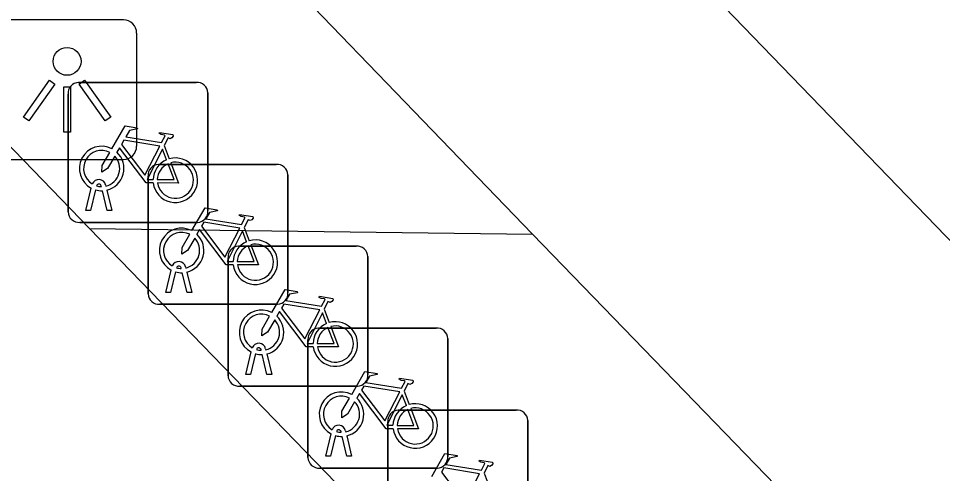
# Model space of a CAD drawing. Extents: x 161087 to 161922, y 382574 to 383873.
# Drawn here: x 161238.33 to 161244.93, y 383151.52 to 383154.77 of the extents above; entities that cross this region are included whole.
import ezdxf

# ---------------------------------------------------------------- set-up
doc = ezdxf.new("R2010")
doc.units = 0
for name, color, linetype in [('IMGEO_Berm_open', 7, 'Continuous'), ('IMGEO_Fietsenrek', 7, 'Continuous'), ('IMGEO_Fietspad_gesloten', 7, 'Continuous'), ('IMGEO_Lichtpunt', 7, 'Continuous'), ('IMGEO_Voetgangersgebied_open', 7, 'Continuous')]:
    doc.layers.add(name, color=color, linetype=linetype)

msp = doc.modelspace()

# ---------------------------------------------------------------- linework, layer by layer
at = {"layer": 'IMGEO_Berm_open'}
msp.add_lwpolyline([(161238.837, 383153.269), (161246.469, 383145.394), (161245.035, 383144.043)], dxfattribs=at)
at = {"layer": 'IMGEO_Fietsenrek'}
for p, q in [((161238.7579, 383154.3125), (161239.5988, 383154.3125)), ((161239.5988, 383154.3125), (161238.7579, 383154.3125)), ((161238.6835, 383153.3879), (161238.6835, 383154.2288)), ((161238.6835, 383154.2288), (161238.6835, 383153.3879)), ((161239.6825, 383154.2381), (161239.6825, 383153.3972)), ((161239.6825, 383153.3972), (161239.6825, 383154.2381)), ((161239.3702, 383153.8622), (161239.4065, 383153.767)), ((161239.3289, 383153.7275), (161240.1698, 383153.7275)), ((161240.1698, 383153.7275), (161239.3289, 383153.7275)), ((161239.2545, 383152.8029), (161239.2545, 383153.6438)), ((161239.2545, 383153.6438), (161239.2545, 383152.8029)), ((161240.2535, 383153.6531), (161240.2535, 383152.8122)), ((161240.2535, 383152.8122), (161240.2535, 383153.6531)), ((161238.9209, 383153.5689), (161238.9199, 383153.5732)), ((161238.9516, 383153.5804), (161238.9534, 383153.5725)), ((161238.8105, 383153.3973), (161238.8488, 383153.5573)), ((161238.8792, 383153.5451), (161238.8439, 383153.3973)), ((161238.962, 383153.3973), (161238.9281, 383153.539)), ((161238.9604, 383153.5433), (161238.9954, 383153.3973)), ((161238.8439, 383153.3973), (161238.8105, 383153.3973)), ((161238.9954, 383153.3973), (161238.962, 383153.3973)), ((161239.6081, 383153.3135), (161238.7672, 383153.3135)), ((161238.7672, 383153.3135), (161239.6081, 383153.3135)), ((161239.9412, 383153.2772), (161239.9775, 383153.182)), ((161239.8999, 383153.1435), (161240.7408, 383153.1435)), ((161240.7408, 383153.1435), (161239.8999, 383153.1435)), ((161239.8255, 383152.2189), (161239.8255, 383153.0598)), ((161239.8255, 383153.0598), (161239.8255, 383152.2189)), ((161240.8245, 383153.0691), (161240.8245, 383152.2282)), ((161240.8245, 383152.2282), (161240.8245, 383153.0691)), ((161239.3815, 383152.8123), (161239.4198, 383152.9723)), ((161239.4919, 383152.9839), (161239.4909, 383152.9882)), ((161239.5226, 383152.9954), (161239.5244, 383152.9875)), ((161239.4502, 383152.9601), (161239.4149, 383152.8123)), ((161239.533, 383152.8123), (161239.4991, 383152.954)), ((161239.5314, 383152.9583), (161239.5664, 383152.8123)), ((161239.4149, 383152.8123), (161239.3815, 383152.8123)), ((161239.5664, 383152.8123), (161239.533, 383152.8123)), ((161240.1791, 383152.7285), (161239.3382, 383152.7285)), ((161239.3382, 383152.7285), (161240.1791, 383152.7285)), ((161240.5122, 383152.6932), (161240.5485, 383152.598)), ((161240.4709, 383152.5585), (161241.3118, 383152.5585)), ((161241.3118, 383152.5585), (161240.4709, 383152.5585)), ((161240.3965, 383151.6339), (161240.3965, 383152.4748)), ((161240.3965, 383152.4748), (161240.3965, 383151.6339)), ((161241.3955, 383152.4841), (161241.3955, 383151.6432)), ((161241.3955, 383151.6432), (161241.3955, 383152.4841)), ((161239.9525, 383152.2283), (161239.9908, 383152.3883)), ((161240.0212, 383152.3761), (161239.9859, 383152.2283)), ((161240.0629, 383152.3999), (161240.0619, 383152.4042)), ((161240.0936, 383152.4114), (161240.0954, 383152.4035)), ((161240.1024, 383152.3743), (161240.1374, 383152.2283)), ((161240.104, 383152.2283), (161240.0701, 383152.37)), ((161239.9859, 383152.2283), (161239.9525, 383152.2283)), ((161240.1374, 383152.2283), (161240.104, 383152.2283)), ((161240.7501, 383152.1445), (161239.9092, 383152.1445)), ((161239.9092, 383152.1445), (161240.7501, 383152.1445)), ((161241.0832, 383152.1082), (161241.1195, 383152.013)), ((161241.0419, 383151.9735), (161241.8828, 383151.9735)), ((161241.8828, 383151.9735), (161241.0419, 383151.9735)), ((161240.9675, 383151.0489), (161240.9675, 383151.8898)), ((161240.9675, 383151.8898), (161240.9675, 383151.0489)), ((161241.9665, 383151.8991), (161241.9665, 383151.0582)), ((161241.9665, 383151.0582), (161241.9665, 383151.8991)), ((161240.5235, 383151.6433), (161240.5618, 383151.8033)), ((161240.5922, 383151.7911), (161240.5569, 383151.6433)), ((161240.6339, 383151.8149), (161240.6329, 383151.8192)), ((161240.675, 383151.6433), (161240.6411, 383151.785)), ((161240.6646, 383151.8264), (161240.6664, 383151.8185)), ((161240.6734, 383151.7893), (161240.7084, 383151.6433)), ((161240.5569, 383151.6433), (161240.5235, 383151.6433)), ((161240.7084, 383151.6433), (161240.675, 383151.6433)), ((161241.3211, 383151.5595), (161240.4802, 383151.5595)), ((161240.4802, 383151.5595), (161241.3211, 383151.5595)), ((161241.6542, 383151.5232), (161241.6905, 383151.428))]:
    msp.add_line(p, q, dxfattribs=at)
for points in [[(161238.9961, 383153.8392), (161239.0908, 383154.0027), (161239.177, 383153.9889), (161239.1787, 383153.9802), (161239.1226, 383153.9693), (161239.0964, 383153.924), (161239.3516, 383153.8832)], [(161239.3387, 383153.858), (161239.0819, 383153.899), (161239.0652, 383153.8702), (161239.2322, 383153.6499), (161239.3387, 383153.858)], [(161239.3516, 383153.8832), (161239.3766, 383153.932), (161239.3715, 383153.936), (161239.3483, 383153.9397), (161239.3356, 383153.9472), (161239.3346, 383153.9503), (161239.3368, 383153.9549), (161239.4316, 383153.9398), (161239.4339, 383153.9295), (161239.4245, 383153.9171), (161239.4121, 383153.9107), (161239.3976, 383153.9169), (161239.3702, 383153.8622)], [(161239.2918, 383153.5945), (161239.2421, 383153.5946), (161239.0514, 383153.8463), (161239.0324, 383153.8135)], [(161239.3867, 383153.76), (161239.3574, 383153.8368), (161239.248, 383153.6187), (161239.2907, 383153.6186)], [(161239.0168, 383153.7867), (161238.9652, 383153.6975), (161238.9253, 383153.6715), (161238.9265, 383153.719), (161238.981, 383153.8132)], [(161239.3207, 383153.6185), (161239.4406, 383153.6183), (161239.3974, 383153.7319)], [(161239.4172, 383153.7388), (161239.4722, 383153.5942), (161239.3221, 383153.5945)], [(161239.5671, 383153.2542), (161239.6618, 383153.4177), (161239.748, 383153.4039), (161239.7497, 383153.3952), (161239.6936, 383153.3843), (161239.6674, 383153.339), (161239.9226, 383153.2982)], [(161239.9226, 383153.2982), (161239.9476, 383153.347), (161239.9425, 383153.351), (161239.9193, 383153.3547), (161239.9066, 383153.3622), (161239.9056, 383153.3653), (161239.9078, 383153.3699), (161240.0026, 383153.3548), (161240.0049, 383153.3445), (161239.9955, 383153.3321), (161239.9831, 383153.3257), (161239.9686, 383153.3319), (161239.9412, 383153.2772)], [(161239.9097, 383153.273), (161239.6529, 383153.314), (161239.6362, 383153.2852), (161239.8032, 383153.0649), (161239.9097, 383153.273)], [(161239.8628, 383153.0095), (161239.8131, 383153.0096), (161239.6224, 383153.2613), (161239.6034, 383153.2285)], [(161239.9577, 383153.175), (161239.9284, 383153.2518), (161239.819, 383153.0337), (161239.8617, 383153.0336)], [(161239.5878, 383153.2017), (161239.5362, 383153.1125), (161239.4963, 383153.0865), (161239.4975, 383153.134), (161239.552, 383153.2282)], [(161239.8917, 383153.0335), (161240.0116, 383153.0333), (161239.9684, 383153.1469)], [(161239.9882, 383153.1538), (161240.0432, 383153.0092), (161239.8931, 383153.0095)], [(161240.1381, 383152.6702), (161240.2328, 383152.8337), (161240.319, 383152.8199), (161240.3207, 383152.8112), (161240.2646, 383152.8003), (161240.2384, 383152.755), (161240.4936, 383152.7142)], [(161240.4936, 383152.7142), (161240.5186, 383152.763), (161240.5135, 383152.767), (161240.4903, 383152.7707), (161240.4776, 383152.7782), (161240.4766, 383152.7813), (161240.4788, 383152.7859), (161240.5736, 383152.7708), (161240.5759, 383152.7605), (161240.5665, 383152.7481), (161240.5541, 383152.7417), (161240.5396, 383152.7479), (161240.5122, 383152.6932)], [(161240.4807, 383152.689), (161240.2239, 383152.73), (161240.2072, 383152.7012), (161240.3742, 383152.4809), (161240.4807, 383152.689)], [(161240.1588, 383152.6177), (161240.1072, 383152.5285), (161240.0673, 383152.5025), (161240.0685, 383152.55), (161240.123, 383152.6442)], [(161240.4338, 383152.4255), (161240.3841, 383152.4256), (161240.1934, 383152.6773), (161240.1744, 383152.6445)], [(161240.5287, 383152.591), (161240.4994, 383152.6678), (161240.39, 383152.4497), (161240.4327, 383152.4496)], [(161240.4627, 383152.4495), (161240.5826, 383152.4493), (161240.5394, 383152.5629)], [(161240.5592, 383152.5698), (161240.6142, 383152.4252), (161240.4641, 383152.4255)], [(161240.7091, 383152.0852), (161240.8038, 383152.2487), (161240.89, 383152.2349), (161240.8917, 383152.2262), (161240.8356, 383152.2153), (161240.8094, 383152.17), (161241.0646, 383152.1292)], [(161241.0646, 383152.1292), (161241.0896, 383152.178), (161241.0845, 383152.182), (161241.0613, 383152.1857), (161241.0486, 383152.1932), (161241.0476, 383152.1963), (161241.0498, 383152.2009), (161241.1446, 383152.1858), (161241.1469, 383152.1755), (161241.1375, 383152.1631), (161241.1251, 383152.1567), (161241.1106, 383152.1629), (161241.0832, 383152.1082)], [(161241.0517, 383152.104), (161240.7949, 383152.145), (161240.7782, 383152.1162), (161240.9452, 383151.8959), (161241.0517, 383152.104)], [(161240.7298, 383152.0327), (161240.6782, 383151.9435), (161240.6383, 383151.9175), (161240.6395, 383151.965), (161240.694, 383152.0592)], [(161241.0048, 383151.8405), (161240.9551, 383151.8406), (161240.7644, 383152.0923), (161240.7454, 383152.0595)], [(161241.0997, 383152.006), (161241.0704, 383152.0828), (161240.961, 383151.8647), (161241.0037, 383151.8646)], [(161241.1302, 383151.9848), (161241.1852, 383151.8402), (161241.0351, 383151.8405)], [(161241.0337, 383151.8645), (161241.1536, 383151.8643), (161241.1104, 383151.9779)], [(161241.2801, 383151.5002), (161241.3748, 383151.6637), (161241.461, 383151.6499), (161241.4627, 383151.6412), (161241.4066, 383151.6303), (161241.3804, 383151.585), (161241.6356, 383151.5442)], [(161241.6356, 383151.5442), (161241.6606, 383151.593), (161241.6555, 383151.597), (161241.6323, 383151.6007), (161241.6196, 383151.6082), (161241.6186, 383151.6113), (161241.6208, 383151.6159), (161241.7156, 383151.6008), (161241.7179, 383151.5905), (161241.7085, 383151.5781), (161241.6961, 383151.5717), (161241.6816, 383151.5779), (161241.6542, 383151.5232)], [(161241.6227, 383151.519), (161241.3659, 383151.56), (161241.3492, 383151.5312), (161241.5162, 383151.3109), (161241.6227, 383151.519)]]:
    msp.add_lwpolyline(points, dxfattribs=at)
for centre, radius, start, end in [((161238.7612, 383154.2346), 0.0779, 92.4484, 184.28452), ((161238.7612, 383154.2346), 0.0779, 92.4484, 184.28452), ((161239.6046, 383154.2348), 0.0779, 2.4484, 94.28452), ((161239.6046, 383154.2348), 0.0779, 2.4484, 94.28452), ((161238.9231, 383153.6979), 0.159, 62.67661, 242.13685), ((161238.9231, 383153.6979), 0.129, 63.31916, 238.90302), ((161238.9231, 383153.6979), 0.129, 283.60429, 43.43025), ((161238.9231, 383153.6979), 0.159, 283.5766, 46.60424), ((161239.4497, 383153.6139), 0.159, 187.0065, 105.77075), ((161239.3322, 383153.6496), 0.0779, 92.4484, 184.28452), ((161239.3322, 383153.6496), 0.0779, 92.4484, 184.28452), ((161239.4497, 383153.6139), 0.159, 113.3408, 178.32165), ((161239.4497, 383153.6139), 0.129, 113.92302, 177.95563), ((161239.4497, 383153.6139), 0.129, 188.67146, 104.58832), ((161240.1756, 383153.6498), 0.0779, 2.4484, 94.28452), ((161240.1756, 383153.6498), 0.0779, 2.4484, 94.28452), ((161238.9029, 383153.5693), 0.0499, 12.8025, 158.69338), ((161238.9029, 383153.5693), 0.0174, 12.8025, 163.45023), ((161238.9231, 383153.6979), 0.129, 253.41502, 269.02044), ((161238.9231, 383153.6979), 0.159, 253.99666, 271.78671), ((161238.7614, 383153.3912), 0.0779, 182.4484, 274.28452), ((161238.7614, 383153.3912), 0.0779, 182.4484, 274.28452), ((161239.6048, 383153.3914), 0.0779, 272.4484, 4.28452), ((161239.6048, 383153.3914), 0.0779, 272.4484, 4.28452), ((161239.4941, 383153.1129), 0.159, 62.67661, 242.13685), ((161239.4941, 383153.1129), 0.129, 63.31916, 238.90302), ((161239.4941, 383153.1129), 0.129, 283.60429, 43.43025), ((161239.4941, 383153.1129), 0.159, 283.5766, 46.60424), ((161240.0207, 383153.0289), 0.159, 113.3408, 178.32165), ((161240.0207, 383153.0289), 0.159, 187.0065, 105.77075), ((161239.9032, 383153.0656), 0.0779, 92.4484, 184.28452), ((161239.9032, 383153.0656), 0.0779, 92.4484, 184.28452), ((161240.0207, 383153.0289), 0.129, 113.92302, 177.95563), ((161240.0207, 383153.0289), 0.129, 188.67146, 104.58832), ((161240.7466, 383153.0658), 0.0779, 2.4484, 94.28452), ((161240.7466, 383153.0658), 0.0779, 2.4484, 94.28452), ((161239.4739, 383152.9843), 0.0499, 12.8025, 158.69338), ((161239.4739, 383152.9843), 0.0174, 12.8025, 163.45023), ((161239.4941, 383153.1129), 0.129, 253.41502, 269.02044), ((161239.4941, 383153.1129), 0.159, 253.99666, 271.78671), ((161239.3324, 383152.8062), 0.0779, 182.4484, 274.28452), ((161239.3324, 383152.8062), 0.0779, 182.4484, 274.28452), ((161240.1758, 383152.8064), 0.0779, 272.4484, 4.28452), ((161240.1758, 383152.8064), 0.0779, 272.4484, 4.28452), ((161240.0651, 383152.5289), 0.159, 62.67661, 242.13685), ((161240.0651, 383152.5289), 0.129, 63.31916, 238.90302), ((161240.0651, 383152.5289), 0.159, 283.5766, 46.60424), ((161240.0651, 383152.5289), 0.129, 283.60429, 43.43025), ((161240.5917, 383152.4449), 0.159, 113.3408, 178.32165), ((161240.5917, 383152.4449), 0.159, 187.0065, 105.77075), ((161240.5917, 383152.4449), 0.129, 188.67146, 104.58832), ((161240.4742, 383152.4806), 0.0779, 92.4484, 184.28452), ((161240.4742, 383152.4806), 0.0779, 92.4484, 184.28452), ((161240.5917, 383152.4449), 0.129, 113.92302, 177.95563), ((161241.3176, 383152.4808), 0.0779, 2.4484, 94.28452), ((161241.3176, 383152.4808), 0.0779, 2.4484, 94.28452), ((161240.0449, 383152.4003), 0.0499, 12.8025, 158.69338), ((161240.0651, 383152.5289), 0.159, 253.99666, 271.78671), ((161240.0449, 383152.4003), 0.0174, 12.8025, 163.45023), ((161240.0651, 383152.5289), 0.129, 253.41502, 269.02044), ((161239.9034, 383152.2222), 0.0779, 182.4484, 274.28452), ((161239.9034, 383152.2222), 0.0779, 182.4484, 274.28452), ((161240.7468, 383152.2224), 0.0779, 272.4484, 4.28452), ((161240.7468, 383152.2224), 0.0779, 272.4484, 4.28452), ((161240.6361, 383151.9439), 0.159, 62.67661, 242.13685), ((161240.6361, 383151.9439), 0.129, 63.31916, 238.90302), ((161240.6361, 383151.9439), 0.159, 283.5766, 46.60424), ((161240.6361, 383151.9439), 0.129, 283.60429, 43.43025), ((161241.1627, 383151.8599), 0.159, 113.3408, 178.32165), ((161241.1627, 383151.8599), 0.159, 187.0065, 105.77075), ((161241.1627, 383151.8599), 0.129, 188.67146, 104.58832), ((161241.0452, 383151.8956), 0.0779, 92.4484, 184.28452), ((161241.0452, 383151.8956), 0.0779, 92.4484, 184.28452), ((161241.1627, 383151.8599), 0.129, 113.92302, 177.95563), ((161241.8886, 383151.8958), 0.0779, 2.4484, 94.28452), ((161241.8886, 383151.8958), 0.0779, 2.4484, 94.28452), ((161240.6159, 383151.8153), 0.0499, 12.8025, 158.69338), ((161240.6361, 383151.9439), 0.159, 253.99666, 271.78671), ((161240.6159, 383151.8153), 0.0174, 12.8025, 163.45023), ((161240.6361, 383151.9439), 0.129, 253.41502, 269.02044), ((161240.4744, 383151.6372), 0.0779, 182.4484, 274.28452), ((161240.4744, 383151.6372), 0.0779, 182.4484, 274.28452), ((161241.3178, 383151.6374), 0.0779, 272.4484, 4.28452), ((161241.3178, 383151.6374), 0.0779, 272.4484, 4.28452)]:
    msp.add_arc(centre, radius, start, end, dxfattribs=at)
at = {"layer": 'IMGEO_Fietspad_gesloten'}
for points in [[(161245.087, 383153.075), (161241.034, 383157.27), (161239.46, 383155.862), (161242.001, 383153.229)], [(161242.001, 383153.229), (161247.064, 383148.001), (161252.834, 383141.869)]]:
    msp.add_lwpolyline(points, dxfattribs=at)
at = {"layer": 'IMGEO_Lichtpunt'}
for p, q in [((161239.0786, 383154.7591), (161238.2715, 383154.7591)), ((161239.0786, 383154.7591), (161238.2715, 383154.7591)), ((161239.1733, 383153.8573), (161239.1733, 383154.6645)), ((161239.1733, 383153.8573), (161239.1733, 383154.6645)), ((161238.2715, 383153.7627), (161239.0786, 383153.7627)), ((161238.2715, 383153.7627), (161239.0786, 383153.7627))]:
    msp.add_line(p, q, dxfattribs=at)
for points in [[(161238.5512, 383154.3278), (161238.5897, 383154.3003), (161238.4024, 383154.0379), (161238.3639, 383154.0654), (161238.5512, 383154.3278)], [(161238.7626, 383154.3001), (161238.8012, 383154.3275), (161238.9879, 383154.0646), (161238.9493, 383154.0372), (161238.7626, 383154.3001)], [(161238.6527, 383154.2801), (161238.7, 383154.2801), (161238.7, 383153.9577), (161238.6527, 383153.9577), (161238.6527, 383154.2801)]]:
    msp.add_lwpolyline(points, dxfattribs=at)
msp.add_circle((161238.6764, 383154.4624), 0.0994, dxfattribs=at)
for centre, start, end in [((161239.0786, 383154.6645), 0, 90), ((161239.0786, 383154.6645), 0, 90), ((161239.0786, 383153.8573), 270, 0), ((161239.0786, 383153.8573), 270, 360)]:
    msp.add_arc(centre, 0.0946, start, end, dxfattribs=at)
at = {"layer": 'IMGEO_Voetgangersgebied_open'}
for points in [[(161236.492, 383152.832), (161237.96, 383154.174), (161238.837, 383153.269)], [(161238.837, 383153.269), (161242.001, 383153.229)]]:
    msp.add_lwpolyline(points, dxfattribs=at)

doc.saveas('drawing.dxf')
